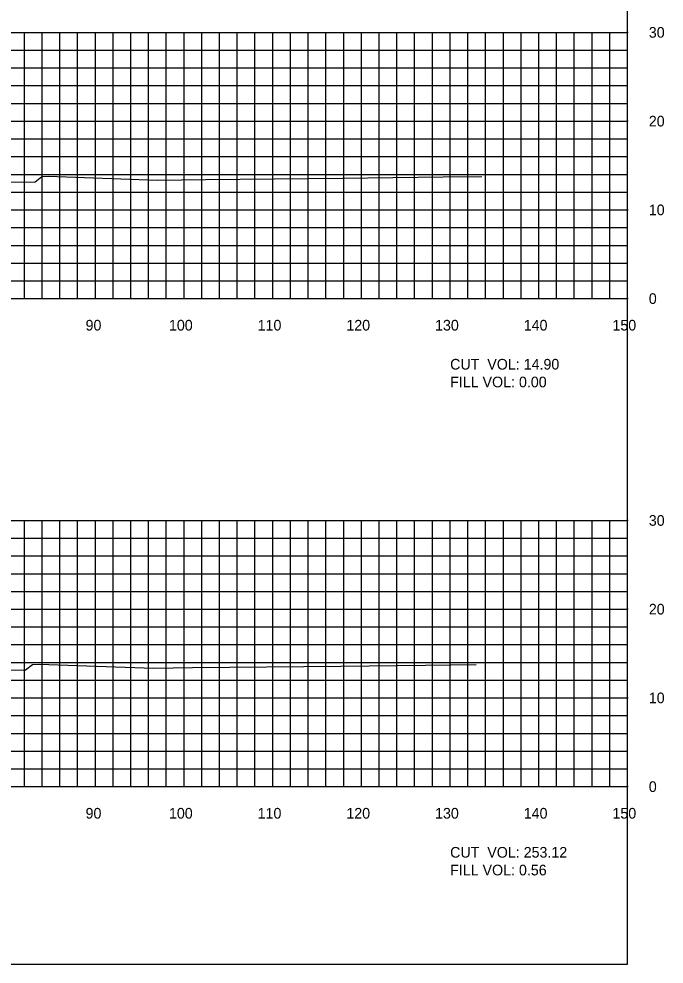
# Model space of a CAD drawing. Extents: x 1797419 to 1809236, y 248759 to 251512.
# Drawn here: x 1802712.4 to 1802785.1, y 250079.4 to 250185.9 of the extents above; entities that cross this region are included whole.
import ezdxf

# ---------------------------------------------------------------- set-up
doc = ezdxf.new("R2010")
doc.units = 0
for name, color, linetype in [('10', 7, 'Continuous'), ('31', 7, 'Continuous'), ('60', 7, 'Continuous'), ('ANNO-TXT', 7, 'Continuous'), ('Level 62', 7, 'Continuous'), ('M-ROADS', 7, 'Continuous')]:
    doc.layers.add(name, color=color, linetype=linetype)

msp = doc.modelspace()

# ---------------------------------------------------------------- linework, layer by layer
msp.add_lwpolyline([(1802481, 250079.43), (1802781, 250079.43), (1802781, 250269.43), (1802481, 250269.43)], close=True)
at = {"layer": '60'}
for p, q in [((1802781, 250154.43), (1802781, 250184.43)), ((1802781.06, 250184.43), (1802781, 250184.43)), ((1802781.06, 250174.43), (1802781, 250174.43)), ((1802781.06, 250164.43), (1802781, 250164.43)), ((1802481, 250154.43), (1802781, 250154.43)), ((1802721, 250154.37), (1802721, 250154.43)), ((1802731, 250154.37), (1802731, 250154.43)), ((1802741, 250154.37), (1802741, 250154.43)), ((1802751, 250154.37), (1802751, 250154.43)), ((1802761, 250154.37), (1802761, 250154.43)), ((1802771, 250154.37), (1802771, 250154.43)), ((1802781, 250154.37), (1802781, 250154.43)), ((1802781.06, 250154.43), (1802781, 250154.43)), ((1802781, 250099.43), (1802781, 250129.43)), ((1802781.06, 250129.43), (1802781, 250129.43)), ((1802781.06, 250119.43), (1802781, 250119.43)), ((1802781.06, 250109.43), (1802781, 250109.43)), ((1802481, 250099.43), (1802781, 250099.43)), ((1802721, 250099.37), (1802721, 250099.43)), ((1802731, 250099.37), (1802731, 250099.43)), ((1802741, 250099.37), (1802741, 250099.43)), ((1802751, 250099.37), (1802751, 250099.43)), ((1802761, 250099.37), (1802761, 250099.43)), ((1802771, 250099.37), (1802771, 250099.43)), ((1802781, 250099.37), (1802781, 250099.43)), ((1802781.06, 250099.43), (1802781, 250099.43))]:
    msp.add_line(p, q, dxfattribs=at)
at = {"layer": 'Level 62'}
for p, q in [((1802481, 250184.43), (1802781, 250184.43)), ((1802713, 250154.43), (1802713, 250184.43)), ((1802715, 250154.43), (1802715, 250184.43)), ((1802717, 250154.43), (1802717, 250184.43)), ((1802719, 250154.43), (1802719, 250184.43)), ((1802721, 250154.43), (1802721, 250184.43)), ((1802723, 250154.43), (1802723, 250184.43)), ((1802725, 250154.43), (1802725, 250184.43)), ((1802727, 250154.43), (1802727, 250184.43)), ((1802729, 250154.43), (1802729, 250184.43)), ((1802731, 250154.43), (1802731, 250184.43)), ((1802733, 250154.43), (1802733, 250184.43)), ((1802735, 250154.43), (1802735, 250184.43)), ((1802737, 250154.43), (1802737, 250184.43)), ((1802739, 250154.43), (1802739, 250184.43)), ((1802741, 250154.43), (1802741, 250184.43)), ((1802743, 250154.43), (1802743, 250184.43)), ((1802745, 250154.43), (1802745, 250184.43)), ((1802747, 250154.43), (1802747, 250184.43)), ((1802749, 250154.43), (1802749, 250184.43)), ((1802751, 250154.43), (1802751, 250184.43)), ((1802753, 250154.43), (1802753, 250184.43)), ((1802755, 250154.43), (1802755, 250184.43)), ((1802757, 250154.43), (1802757, 250184.43)), ((1802759, 250154.43), (1802759, 250184.43)), ((1802761, 250154.43), (1802761, 250184.43)), ((1802763, 250154.43), (1802763, 250184.43)), ((1802765, 250154.43), (1802765, 250184.43)), ((1802767, 250154.43), (1802767, 250184.43)), ((1802769, 250154.43), (1802769, 250184.43)), ((1802771, 250154.43), (1802771, 250184.43)), ((1802773, 250154.43), (1802773, 250184.43)), ((1802775, 250154.43), (1802775, 250184.43)), ((1802777, 250154.43), (1802777, 250184.43)), ((1802779, 250154.43), (1802779, 250184.43)), ((1802781, 250154.43), (1802781, 250184.43)), ((1802481, 250182.43), (1802781, 250182.43)), ((1802481, 250180.43), (1802781, 250180.43)), ((1802481, 250178.43), (1802781, 250178.43)), ((1802481, 250176.43), (1802781, 250176.43)), ((1802481, 250174.43), (1802781, 250174.43)), ((1802481, 250172.43), (1802781, 250172.43)), ((1802481, 250170.43), (1802781, 250170.43)), ((1802481, 250168.43), (1802781, 250168.43)), ((1802481, 250166.43), (1802781, 250166.43)), ((1802481, 250164.43), (1802781, 250164.43)), ((1802481, 250162.43), (1802781, 250162.43)), ((1802481, 250160.43), (1802781, 250160.43)), ((1802481, 250158.43), (1802781, 250158.43)), ((1802481, 250156.43), (1802781, 250156.43)), ((1802481, 250154.43), (1802781, 250154.43)), ((1802481, 250129.43), (1802781, 250129.43)), ((1802713, 250099.43), (1802713, 250129.43)), ((1802715, 250099.43), (1802715, 250129.43)), ((1802717, 250099.43), (1802717, 250129.43)), ((1802719, 250099.43), (1802719, 250129.43)), ((1802721, 250099.43), (1802721, 250129.43)), ((1802723, 250099.43), (1802723, 250129.43)), ((1802725, 250099.43), (1802725, 250129.43)), ((1802727, 250099.43), (1802727, 250129.43)), ((1802729, 250099.43), (1802729, 250129.43)), ((1802731, 250099.43), (1802731, 250129.43)), ((1802733, 250099.43), (1802733, 250129.43)), ((1802735, 250099.43), (1802735, 250129.43)), ((1802737, 250099.43), (1802737, 250129.43)), ((1802739, 250099.43), (1802739, 250129.43)), ((1802741, 250099.43), (1802741, 250129.43)), ((1802743, 250099.43), (1802743, 250129.43)), ((1802745, 250099.43), (1802745, 250129.43)), ((1802747, 250099.43), (1802747, 250129.43)), ((1802749, 250099.43), (1802749, 250129.43)), ((1802751, 250099.43), (1802751, 250129.43)), ((1802753, 250099.43), (1802753, 250129.43)), ((1802755, 250099.43), (1802755, 250129.43)), ((1802757, 250099.43), (1802757, 250129.43)), ((1802759, 250099.43), (1802759, 250129.43)), ((1802761, 250099.43), (1802761, 250129.43)), ((1802763, 250099.43), (1802763, 250129.43)), ((1802765, 250099.43), (1802765, 250129.43)), ((1802767, 250099.43), (1802767, 250129.43)), ((1802769, 250099.43), (1802769, 250129.43)), ((1802771, 250099.43), (1802771, 250129.43)), ((1802773, 250099.43), (1802773, 250129.43)), ((1802775, 250099.43), (1802775, 250129.43)), ((1802777, 250099.43), (1802777, 250129.43)), ((1802779, 250099.43), (1802779, 250129.43)), ((1802781, 250099.43), (1802781, 250129.43)), ((1802481, 250127.43), (1802781, 250127.43)), ((1802481, 250125.43), (1802781, 250125.43)), ((1802481, 250123.43), (1802781, 250123.43)), ((1802481, 250121.43), (1802781, 250121.43)), ((1802481, 250119.43), (1802781, 250119.43)), ((1802481, 250117.43), (1802781, 250117.43)), ((1802481, 250115.43), (1802781, 250115.43)), ((1802481, 250113.43), (1802781, 250113.43)), ((1802481, 250111.43), (1802781, 250111.43)), ((1802481, 250109.43), (1802781, 250109.43)), ((1802481, 250107.43), (1802781, 250107.43)), ((1802481, 250105.43), (1802781, 250105.43)), ((1802481, 250103.43), (1802781, 250103.43)), ((1802481, 250101.43), (1802781, 250101.43)), ((1802481, 250099.43), (1802781, 250099.43))]:
    msp.add_line(p, q, dxfattribs=at)
at = {"layer": 'M-ROADS'}
for points in [[(1802709, 250167.54), (1802714.22, 250167.6), (1802714.96, 250168.19), (1802715.69, 250168.21), (1802727.97, 250167.79), (1802733.46, 250167.84), (1802748.85, 250167.99), (1802760.21, 250168.14), (1802764.56, 250168.18)], [(1802707.61, 250112.53), (1802713.11, 250112.6), (1802713.9, 250113.21), (1802714.67, 250113.23), (1802727.59, 250112.79), (1802731.97, 250112.84), (1802748.69, 250112.99), (1802758.24, 250113.12), (1802763.93, 250113.18)]]:
    msp.add_lwpolyline(points, dxfattribs=at)

# ---------------------------------------------------------------- texts
at = {"layer": '10'}
for s, p in [('90', (1802719.9, 250150.83)), ('100', (1802729.3, 250150.83)), ('110', (1802739.3, 250150.83)), ('120', (1802749.3, 250150.83)), ('130', (1802759.3, 250150.83)), ('140', (1802769.3, 250150.83)), ('150', (1802779.3, 250150.83)), ('90', (1802719.9, 250095.83)), ('100', (1802729.3, 250095.83)), ('110', (1802739.3, 250095.83)), ('120', (1802749.3, 250095.83)), ('130', (1802759.3, 250095.83)), ('140', (1802769.3, 250095.83)), ('150', (1802779.3, 250095.83))]:
    msp.add_text(s, height=1.2, dxfattribs=at).set_placement(p)
at = {"layer": '31'}
for s, p in [('30', (1802783.4, 250183.83)), ('20', (1802783.4, 250173.83)), ('10', (1802783.4, 250163.83)), ('0', (1802783.4, 250153.83)), ('30', (1802783.4, 250128.83)), ('20', (1802783.4, 250118.83)), ('10', (1802783.4, 250108.83)), ('0', (1802783.4, 250098.83))]:
    msp.add_text(s, height=1.2, dxfattribs=at).set_placement(p)
at = {"layer": 'ANNO-TXT'}
for s, p in [('CUT  VOL: 14.90', (1802761, 250146.43)), ('FILL VOL: 0.00', (1802761, 250144.43)), ('CUT  VOL: 253.12', (1802761, 250091.43)), ('FILL VOL: 0.56', (1802761, 250089.43))]:
    msp.add_text(s, height=1.2, dxfattribs=at).set_placement(p)

doc.saveas('drawing.dxf')
